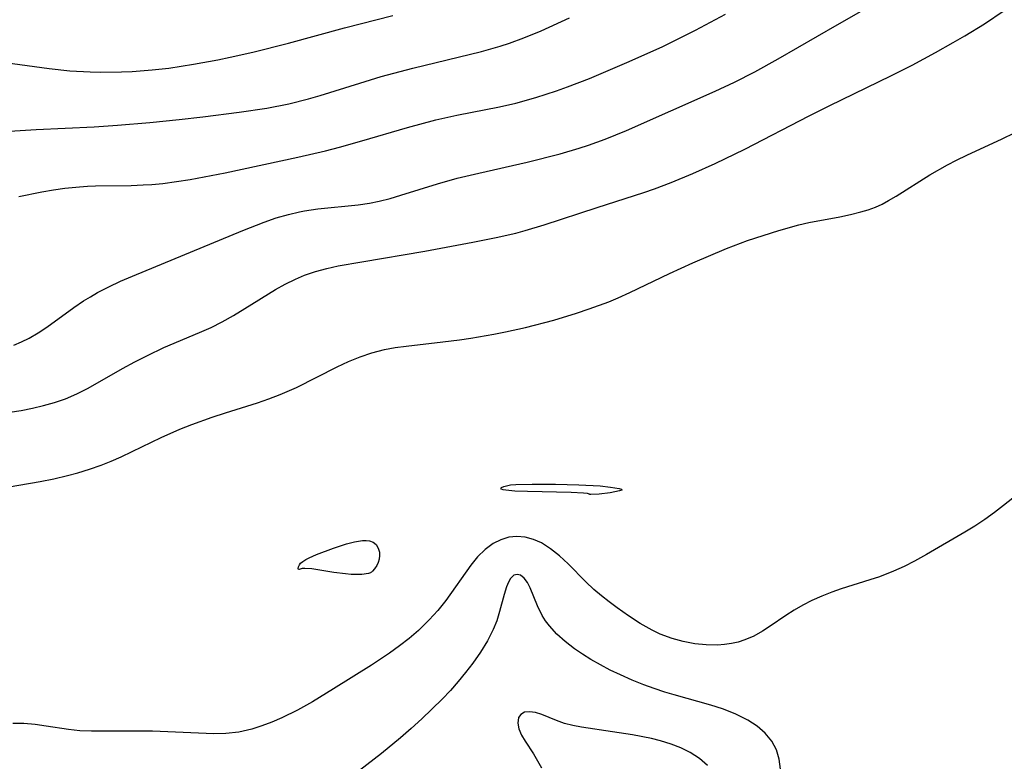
# Model space of a CAD drawing. Header units: metres. Extents: x 1073367 to 1082519, y 1569854 to 1574957.
# Tile 951 of 1056: x 1079330 to 1079465, y 1573526 to 1573628. Entities that reach past the tile are written whole.
import ezdxf

# ---------------------------------------------------------------- set-up
doc = ezdxf.new("R2010")
doc.units = ezdxf.units.M
doc.layers.add('CGG_CurvaNivelLidar_v1', color=253, linetype='Continuous', lineweight=30)

msp = doc.modelspace()

# ---------------------------------------------------------------- linework, layer by layer
at = {"layer": 'CGG_CurvaNivelLidar_v1'}
for p, q in [((1079374.8893, 1573626.8771, 74.5), (1079381.5266, 1573628.5898, 74.5)), ((1079423.0524, 1573626.5811, 73.5), (1079427.1561, 1573628.7656, 73.5)), ((1079442.4675, 1573627.291, 73), (1079447.0519, 1573629.8827, 73)), ((1079462.7059, 1573627.4548, 72.5), (1079465.4215, 1573629.2695, 72.5)), ((1079401.8735, 1573626.4901, 74), (1079405.7718, 1573628.27, 74)), ((1079434.4023, 1573622.624, 73), (1079442.4675, 1573627.291, 73)), ((1079459.9829, 1573625.7711, 72.5), (1079462.7059, 1573627.4548, 72.5)), ((1079367.1838, 1573624.7764, 74.5), (1079374.8893, 1573626.8771, 74.5)), ((1079399.4679, 1573625.5, 74), (1079401.8735, 1573626.4901, 74)), ((1079418.454, 1573624.2936, 73.5), (1079423.0524, 1573626.5811, 73.5)), ((1079362.3063, 1573623.5433, 74.5), (1079367.1838, 1573624.7764, 74.5)), ((1079396.2486, 1573624.3867, 74), (1079397.5261, 1573624.7966, 74)), ((1079397.5261, 1573624.7966, 74), (1079399.4679, 1573625.5, 74)), ((1079455.9879, 1573623.4975, 72.5), (1079458.4153, 1573624.8532, 72.5)), ((1079458.4153, 1573624.8532, 72.5), (1079459.9829, 1573625.7711, 72.5)), ((1079359.1875, 1573622.8438, 74.5), (1079362.3063, 1573623.5433, 74.5)), ((1079384.2425, 1573621.3487, 74), (1079393.664, 1573623.653, 74)), ((1079393.664, 1573623.653, 74), (1079396.2486, 1573624.3867, 74)), ((1079413.9261, 1573622.2509, 73.5), (1079416.9022, 1573623.5713, 73.5)), ((1079416.9022, 1573623.5713, 73.5), (1079418.454, 1573624.2936, 73.5)), ((1079452.7652, 1573621.7765, 72.5), (1079455.9879, 1573623.4975, 72.5)), ((1079327.2678, 1573622.2463, 74.5), (1079334.3366, 1573621.2837, 74.5)), ((1079352.4462, 1573621.6109, 74.5), (1079354.1396, 1573621.8837, 74.5)), ((1079354.1396, 1573621.8837, 74.5), (1079357.5167, 1573622.5038, 74.5)), ((1079357.5167, 1573622.5038, 74.5), (1079359.1875, 1573622.8438, 74.5)), ((1079408.4785, 1573619.9429, 73.5), (1079413.9261, 1573622.2509, 73.5)), ((1079431.1995, 1573620.8666, 73), (1079434.4023, 1573622.624, 73)), ((1079334.3366, 1573621.2837, 74.5), (1079337.186, 1573620.9851, 74.5)), ((1079337.186, 1573620.9851, 74.5), (1079339.9547, 1573620.8326, 74.5)), ((1079339.9547, 1573620.8326, 74.5), (1079341.3742, 1573620.8067, 74.5)), ((1079341.3742, 1573620.8067, 74.5), (1079344.2906, 1573620.8442, 74.5)), ((1079344.2906, 1573620.8442, 74.5), (1079345.7483, 1573620.9073, 74.5)), ((1079345.7483, 1573620.9073, 74.5), (1079348.4767, 1573621.1107, 74.5)), ((1079348.4767, 1573621.1107, 74.5), (1079350.7493, 1573621.37, 74.5)), ((1079350.7493, 1573621.37, 74.5), (1079352.4462, 1573621.6109, 74.5)), ((1079379.9059, 1573620.1914, 74), (1079384.2425, 1573621.3487, 74)), ((1079428.3995, 1573619.439, 73), (1079431.1995, 1573620.8666, 73)), ((1079449.8427, 1573620.3021, 72.5), (1079452.7652, 1573621.7765, 72.5)), ((1079371.5182, 1573617.5987, 74), (1079376.9665, 1573619.3101, 74)), ((1079376.9665, 1573619.3101, 74), (1079379.9059, 1573620.1914, 74)), ((1079405.4757, 1573618.7687, 73.5), (1079408.4785, 1573619.9429, 73.5)), ((1079425.7533, 1573618.1928, 73), (1079428.3995, 1573619.439, 73)), ((1079441.4689, 1573616.2402, 72.5), (1079449.8427, 1573620.3021, 72.5)), ((1079401.1479, 1573617.3223, 73.5), (1079403.9596, 1573618.2256, 73.5)), ((1079403.9596, 1573618.2256, 73.5), (1079405.4757, 1573618.7687, 73.5)), ((1079413.572, 1573612.8119, 73), (1079425.7533, 1573618.1928, 73)), ((1079364.2049, 1573615.8802, 74), (1079367.2281, 1573616.459, 74)), ((1079367.2281, 1573616.459, 74), (1079369.9488, 1573617.1419, 74)), ((1079369.9488, 1573617.1419, 74), (1079371.5182, 1573617.5987, 74)), ((1079396.1403, 1573616.0477, 73.5), (1079398.4085, 1573616.5689, 73.5)), ((1079398.4085, 1573616.5689, 73.5), (1079401.1479, 1573617.3223, 73.5)), ((1079355.4506, 1573614.6673, 74), (1079360.4268, 1573615.3163, 74)), ((1079360.4268, 1573615.3163, 74), (1079364.2049, 1573615.8802, 74)), ((1079390.2977, 1573614.8911, 73.5), (1079396.1403, 1573616.0477, 73.5)), ((1079438.6246, 1573614.8292, 72.5), (1079441.4689, 1573616.2402, 72.5)), ((1079343.7347, 1573613.5157, 74), (1079348.1802, 1573613.8779, 74)), ((1079348.1802, 1573613.8779, 74), (1079352.1766, 1573614.2857, 74)), ((1079352.1766, 1573614.2857, 74), (1079355.4506, 1573614.6673, 74)), ((1079383.5101, 1573613.22, 73.5), (1079387.4189, 1573614.2544, 73.5)), ((1079387.4189, 1573614.2544, 73.5), (1079390.2977, 1573614.8911, 73.5)), ((1079429.8133, 1573610.2363, 72.5), (1079438.6246, 1573614.8292, 72.5)), ((1079328.9077, 1573612.7089, 74), (1079332.5688, 1573612.9296, 74)), ((1079332.5688, 1573612.9296, 74), (1079340.5105, 1573613.3021, 74)), ((1079340.5105, 1573613.3021, 74), (1079343.7347, 1573613.5157, 74)), ((1079377.2507, 1573611.3631, 73.5), (1079383.5101, 1573613.22, 73.5)), ((1079412.1075, 1573612.1907, 73), (1079413.572, 1573612.8119, 73)), ((1079465.1406, 1573611.6491, 72), (1079466.8285, 1573612.4661, 72)), ((1079374.1742, 1573610.4983, 73.5), (1079377.2507, 1573611.3631, 73.5)), ((1079408.3791, 1573610.7965, 73), (1079410.6308, 1573611.6019, 73)), ((1079410.6308, 1573611.6019, 73), (1079412.1075, 1573612.1907, 73)), ((1079460.2821, 1573609.4318, 72), (1079465.1406, 1573611.6491, 72)), ((1079368.49, 1573609.141, 73.5), (1079372.2772, 1573610.002, 73.5)), ((1079372.2772, 1573610.002, 73.5), (1079374.1742, 1573610.4983, 73.5)), ((1079404.453, 1573609.612, 73), (1079407.0786, 1573610.378, 73)), ((1079407.0786, 1573610.378, 73), (1079408.3791, 1573610.7965, 73)), ((1079425.7235, 1573608.2812, 72.5), (1079429.8133, 1573610.2363, 72.5)), ((1079358.4966, 1573607.011, 73.5), (1079368.49, 1573609.141, 73.5)), ((1079393.305, 1573606.9655, 73), (1079399.9394, 1573608.4591, 73)), ((1079399.9394, 1573608.4591, 73), (1079404.453, 1573609.612, 73)), ((1079457.6269, 1573608.0862, 72), (1079458.8692, 1573608.7394, 72)), ((1079458.8692, 1573608.7394, 72), (1079460.2821, 1573609.4318, 72)), ((1079353.7093, 1573606.0967, 73.5), (1079358.4966, 1573607.011, 73.5)), ((1079422.688, 1573606.9166, 72.5), (1079425.7235, 1573608.2812, 72.5)), ((1079455.2098, 1573606.6972, 72), (1079457.6269, 1573608.0862, 72)), ((1079349.9562, 1573605.5437, 73.5), (1079351.8343, 1573605.7925, 73.5)), ((1079351.8343, 1573605.7925, 73.5), (1079353.7093, 1573606.0967, 73.5)), ((1079387.6412, 1573605.4996, 73), (1079390.3373, 1573606.2497, 73)), ((1079390.3373, 1573606.2497, 73), (1079393.305, 1573606.9655, 73)), ((1079417.436, 1573604.8064, 72.5), (1079419.7122, 1573605.6695, 72.5)), ((1079419.7122, 1573605.6695, 72.5), (1079422.688, 1573606.9166, 72.5)), ((1079450.5898, 1573603.7949, 72), (1079455.2098, 1573606.6972, 72)), ((1079330.1913, 1573603.7555, 73.5), (1079333.339, 1573604.3892, 73.5)), ((1079333.339, 1573604.3892, 73.5), (1079334.9221, 1573604.6587, 73.5)), ((1079334.9221, 1573604.6587, 73.5), (1079336.5114, 1573604.8821, 73.5)), ((1079336.5114, 1573604.8821, 73.5), (1079338.5341, 1573605.0828, 73.5)), ((1079338.5341, 1573605.0828, 73.5), (1079339.6197, 1573605.1516, 73.5)), ((1079339.6197, 1573605.1516, 73.5), (1079340.7065, 1573605.1969, 73.5)), ((1079340.7065, 1573605.1969, 73.5), (1079345.6157, 1573605.2699, 73.5)), ((1079345.6157, 1573605.2699, 73.5), (1079347.2505, 1573605.3241, 73.5)), ((1079347.2505, 1573605.3241, 73.5), (1079348.4539, 1573605.3993, 73.5)), ((1079348.4539, 1573605.3993, 73.5), (1079349.9562, 1573605.5437, 73.5)), ((1079382.6153, 1573603.908, 73), (1079387.6412, 1573605.4996, 73)), ((1079409.5486, 1573602.251, 72.5), (1079415.9626, 1573604.2985, 72.5)), ((1079415.9626, 1573604.2985, 72.5), (1079417.436, 1573604.8064, 72.5)), ((1079378.3262, 1573602.8459, 73), (1079379.6334, 1573603.1092, 73)), ((1079379.6334, 1573603.1092, 73), (1079381.1293, 1573603.4808, 73)), ((1079381.1293, 1573603.4808, 73), (1079382.6153, 1573603.908, 73)), ((1079448.6625, 1573602.7021, 72), (1079449.5506, 1573603.1782, 72)), ((1079449.5506, 1573603.1782, 72), (1079450.5898, 1573603.7949, 72)), ((1079367.1821, 1573601.2857, 73), (1079368.6866, 1573601.6422, 73)), ((1079368.6866, 1573601.6422, 73), (1079369.3848, 1573601.7744, 73)), ((1079369.3848, 1573601.7744, 73), (1079371.2119, 1573602.0371, 73)), ((1079371.2119, 1573602.0371, 73), (1079376.7391, 1573602.6039, 73)), ((1079376.7391, 1573602.6039, 73), (1079378.3262, 1573602.8459, 73)), ((1079402.2653, 1573599.8447, 72.5), (1079409.5486, 1573602.251, 72.5)), ((1079444.2926, 1573601.2801, 72), (1079445.7186, 1573601.6282, 72)), ((1079445.7186, 1573601.6282, 72), (1079446.7526, 1573601.9275, 72)), ((1079446.7526, 1573601.9275, 72), (1079447.7545, 1573602.2881, 72)), ((1079447.7545, 1573602.2881, 72), (1079448.6625, 1573602.7021, 72)), ((1079360.9345, 1573599.085, 73), (1079363.8662, 1573600.2281, 73)), ((1079363.8662, 1573600.2281, 73), (1079365.5178, 1573600.7945, 73)), ((1079365.5178, 1573600.7945, 73), (1079367.1821, 1573601.2857, 73)), ((1079438.5986, 1573600.1717, 72), (1079442.8295, 1573600.9717, 72)), ((1079442.8295, 1573600.9717, 72), (1079444.2926, 1573601.2801, 72)), ((1079345.7997, 1573592.8306, 73), (1079360.9345, 1573599.085, 73)), ((1079398.386, 1573598.7265, 72.5), (1079399.6855, 1573599.075, 72.5)), ((1079399.6855, 1573599.075, 72.5), (1079402.2653, 1573599.8447, 72.5)), ((1079430.1821, 1573597.6878, 72), (1079434.4738, 1573599.0848, 72)), ((1079434.4738, 1573599.0848, 72), (1079437.2233, 1573599.8523, 72)), ((1079437.2233, 1573599.8523, 72), (1079438.5986, 1573600.1717, 72)), ((1079392.4717, 1573597.4696, 72.5), (1079395.6954, 1573598.0994, 72.5)), ((1079395.6954, 1573598.0994, 72.5), (1079398.386, 1573598.7265, 72.5)), ((1079427.2942, 1573596.6063, 72), (1079430.1821, 1573597.6878, 72)), ((1079377.2408, 1573594.7979, 72.5), (1079385.907, 1573596.2603, 72.5)), ((1079385.907, 1573596.2603, 72.5), (1079392.4717, 1573597.4696, 72.5)), ((1079422.6716, 1573594.6546, 72), (1079427.2942, 1573596.6063, 72)), ((1079370.8982, 1573593.4321, 72.5), (1079372.4495, 1573593.8502, 72.5)), ((1079372.4495, 1573593.8502, 72.5), (1079374.0284, 1573594.2052, 72.5)), ((1079374.0284, 1573594.2052, 72.5), (1079377.2408, 1573594.7979, 72.5)), ((1079419.4641, 1573593.1731, 72), (1079422.6716, 1573594.6546, 72)), ((1079342.545, 1573591.3674, 73), (1079344.1585, 1573592.1198, 73)), ((1079344.1585, 1573592.1198, 73), (1079345.7997, 1573592.8306, 73)), ((1079366.7533, 1573591.7318, 72.5), (1079368.1464, 1573592.4198, 72.5)), ((1079368.1464, 1573592.4198, 72.5), (1079369.3834, 1573592.9283, 72.5)), ((1079369.3834, 1573592.9283, 72.5), (1079370.8982, 1573593.4321, 72.5)), ((1079414.0441, 1573590.5491, 72), (1079419.4641, 1573593.1731, 72)), ((1079340.9719, 1573590.5525, 73), (1079342.545, 1573591.3674, 73)), ((1079361.1923, 1573588.3522, 72.5), (1079365.3925, 1573590.9657, 72.5)), ((1079365.3925, 1573590.9657, 72.5), (1079366.7533, 1573591.7318, 72.5)), ((1079337.7537, 1573588.5128, 73), (1079339.0583, 1573589.4043, 73)), ((1079339.0583, 1573589.4043, 73), (1079340.0035, 1573589.9952, 73)), ((1079340.0035, 1573589.9952, 73), (1079340.9719, 1573590.5525, 73)), ((1079411.1321, 1573589.3073, 72), (1079412.4523, 1573589.8429, 72)), ((1079412.4523, 1573589.8429, 72), (1079414.0441, 1573590.5491, 72)), ((1079334.028, 1573585.8184, 73), (1079337.7537, 1573588.5128, 73)), ((1079359.651, 1573587.4205, 72.5), (1079361.1923, 1573588.3522, 72.5)), ((1079406.701, 1573587.7372, 72), (1079408.4513, 1573588.3263, 72)), ((1079408.4513, 1573588.3263, 72), (1079411.1321, 1573589.3073, 72)), ((1079358.0792, 1573586.5404, 72.5), (1079359.651, 1573587.4205, 72.5)), ((1079399.6934, 1573585.7713, 72), (1079403.613, 1573586.7946, 72)), ((1079403.613, 1573586.7946, 72), (1079406.701, 1573587.7372, 72)), ((1079332.8251, 1573585.0271, 73), (1079334.028, 1573585.8184, 73)), ((1079354.9803, 1573585.0631, 72.5), (1079356.5835, 1573585.7892, 72.5)), ((1079356.5835, 1573585.7892, 72.5), (1079358.0792, 1573586.5404, 72.5)), ((1079396.9536, 1573585.1686, 72), (1079399.6934, 1573585.7713, 72)), ((1079330.5511, 1573583.7949, 73), (1079331.5968, 1573584.3114, 73)), ((1079331.5968, 1573584.3114, 73), (1079332.8251, 1573585.0271, 73)), ((1079350.1025, 1573583.0089, 72.5), (1079354.9803, 1573585.0631, 72.5)), ((1079388.3513, 1573583.7842, 72), (1079390.6436, 1573584.0836, 72)), ((1079390.6436, 1573584.0836, 72), (1079392.2241, 1573584.3205, 72)), ((1079392.2241, 1573584.3205, 72), (1079395.3803, 1573584.8628, 72)), ((1079395.3803, 1573584.8628, 72), (1079396.9536, 1573585.1686, 72)), ((1079329.4788, 1573583.3647, 73), (1079330.5511, 1573583.7949, 73)), ((1079347.828, 1573581.9454, 72.5), (1079350.1025, 1573583.0089, 72.5)), ((1079378.62, 1573582.2976, 72), (1079380.3699, 1573582.7337, 72)), ((1079380.3699, 1573582.7337, 72), (1079381.8369, 1573583.0037, 72)), ((1079381.8369, 1573583.0037, 72), (1079383.3221, 1573583.2181, 72)), ((1079383.3221, 1573583.2181, 72), (1079388.3513, 1573583.7842, 72)), ((1079346.1149, 1573581.0541, 72.5), (1079347.828, 1573581.9454, 72.5)), ((1079375.4227, 1573581.1082, 72), (1079377.0058, 1573581.7543, 72)), ((1079377.0058, 1573581.7543, 72), (1079378.62, 1573582.2976, 72)), ((1079339.7111, 1573577.4576, 72.5), (1079344.4233, 1573580.1203, 72.5)), ((1079344.4233, 1573580.1203, 72.5), (1079346.1149, 1573581.0541, 72.5)), ((1079368.2706, 1573577.5541, 72), (1079373.8625, 1573580.3886, 72)), ((1079373.8625, 1573580.3886, 72), (1079375.4227, 1573581.1082, 72)), ((1079338.1655, 1573576.682, 72.5), (1079339.7111, 1573577.4576, 72.5)), ((1079366.0516, 1573576.5586, 72), (1079368.2706, 1573577.5541, 72)), ((1079335.0947, 1573575.4895, 72.5), (1079336.5678, 1573575.9998, 72.5)), ((1079336.5678, 1573575.9998, 72.5), (1079338.1655, 1573576.682, 72.5)), ((1079362.9222, 1573575.4428, 72), (1079364.4997, 1573575.9719, 72)), ((1079364.4997, 1573575.9719, 72), (1079366.0516, 1573576.5586, 72)), ((1079330.5143, 1573574.3994, 72.5), (1079332.0614, 1573574.7037, 72.5)), ((1079332.0614, 1573574.7037, 72.5), (1079333.5901, 1573575.0629, 72.5)), ((1079333.5901, 1573575.0629, 72.5), (1079335.0947, 1573575.4895, 72.5)), ((1079358.543, 1573574.0757, 72), (1079362.9222, 1573575.4428, 72)), ((1079328.9538, 1573574.1406, 72.5), (1079330.5143, 1573574.3994, 72.5)), ((1079353.9101, 1573572.4514, 72), (1079356.7358, 1573573.4791, 72)), ((1079356.7358, 1573573.4791, 72), (1079358.543, 1573574.0757, 72)), ((1079352.2924, 1573571.8019, 72), (1079353.9101, 1573572.4514, 72)), ((1079345.7515, 1573568.7495, 72), (1079349.7311, 1573570.6833, 72)), ((1079349.7311, 1573570.6833, 72), (1079352.2924, 1573571.8019, 72)), ((1079342.8556, 1573567.4383, 72), (1079344.2294, 1573568.0312, 72)), ((1079344.2294, 1573568.0312, 72), (1079345.7515, 1573568.7495, 72)), ((1079339.892, 1573566.3249, 72), (1079341.4633, 1573566.8887, 72)), ((1079341.4633, 1573566.8887, 72), (1079342.8556, 1573567.4383, 72)), ((1079334.9944, 1573565.0186, 72), (1079336.8706, 1573565.4425, 72)), ((1079336.8706, 1573565.4425, 72), (1079338.2992, 1573565.824, 72)), ((1079338.2992, 1573565.824, 72), (1079339.892, 1573566.3249, 72)), ((1079470.0642, 1573565.1375, 72), (1079465.3293, 1573561.3389, 72)), ((1079321.5977, 1573562.6481, 72), (1079333.0997, 1573564.6502, 72)), ((1079333.0997, 1573564.6502, 72), (1079334.9944, 1573565.0186, 72)), ((1079396.3258, 1573563.6993, 71.5), (1079396.4374, 1573563.8193, 71.5)), ((1079396.4374, 1573563.8193, 71.5), (1079396.7198, 1573563.9445, 71.5)), ((1079396.7198, 1573563.9445, 71.5), (1079397.1298, 1573564.0627, 71.5)), ((1079397.1298, 1573564.0627, 71.5), (1079397.6352, 1573564.1618, 71.5)), ((1079397.6352, 1573564.1618, 71.5), (1079398.4038, 1573564.2451, 71.5)), ((1079398.4038, 1573564.2451, 71.5), (1079400.648, 1573564.2932, 71.5)), ((1079400.648, 1573564.2932, 71.5), (1079403.8199, 1573564.2709, 71.5)), ((1079403.8199, 1573564.2709, 71.5), (1079407.0219, 1573564.1958, 71.5)), ((1079407.0219, 1573564.1958, 71.5), (1079409.9578, 1573564.0254, 71.5)), ((1079409.9578, 1573564.0254, 71.5), (1079411.3938, 1573563.8766, 71.5)), ((1079411.3938, 1573563.8766, 71.5), (1079412.5604, 1573563.6974, 71.5)), ((1079396.4103, 1573563.5998, 71.5), (1079396.3258, 1573563.6993, 71.5)), ((1079396.652, 1573563.5143, 71.5), (1079396.4103, 1573563.5998, 71.5)), ((1079397.0149, 1573563.4416, 71.5), (1079396.652, 1573563.5143, 71.5)), ((1079398.2379, 1573563.3163, 71.5), (1079397.0149, 1573563.4416, 71.5)), ((1079399.9766, 1573563.2451, 71.5), (1079398.2379, 1573563.3163, 71.5)), ((1079406.0029, 1573563.1173, 71.5), (1079399.9766, 1573563.2451, 71.5)), ((1079407.6728, 1573563.0269, 71.5), (1079406.0029, 1573563.1173, 71.5)), ((1079408.2133, 1573562.9687, 71.5), (1079407.6728, 1573563.0269, 71.5)), ((1079408.4867, 1573562.9035, 71.5), (1079408.2133, 1573562.9687, 71.5)), ((1079408.5, 1573562.8652, 71.5), (1079408.4867, 1573562.9035, 71.5)), ((1079408.6836, 1573562.8381, 71.5), (1079408.5, 1573562.8652, 71.5)), ((1079409.808, 1573562.9019, 71.5), (1079408.6836, 1573562.8381, 71.5)), ((1079411.3527, 1573563.0869, 71.5), (1079409.808, 1573562.9019, 71.5)), ((1079412.6193, 1573563.3361, 71.5), (1079411.3527, 1573563.0869, 71.5)), ((1079412.5604, 1573563.6974, 71.5), (1079412.8894, 1573563.5885, 71.5)), ((1079412.9187, 1573563.4646, 71.5), (1079412.6193, 1573563.3361, 71.5)), ((1079412.8894, 1573563.5885, 71.5), (1079412.9187, 1573563.4646, 71.5)), ((1079465.3293, 1573561.3389, 72), (1079464.0575, 1573560.3605, 72)), ((1079464.0575, 1573560.3605, 72), (1079462.7574, 1573559.4264, 72)), ((1079461.3844, 1573558.527, 72), (1079459.9821, 1573557.6719, 72)), ((1079462.7574, 1573559.4264, 72), (1079461.3844, 1573558.527, 72)), ((1079397.426, 1573556.9758, 72), (1079396.335, 1573556.6451, 72)), ((1079398.5461, 1573557.099, 72), (1079397.426, 1573556.9758, 72)), ((1079399.6771, 1573557.0005, 72), (1079398.5461, 1573557.099, 72)), ((1079400.8008, 1573556.6985, 72), (1079399.6771, 1573557.0005, 72)), ((1079459.9821, 1573557.6719, 72), (1079454.7236, 1573554.6212, 72)), ((1079373.3585, 1573555.4987, 71.5), (1079375.1304, 1573556.0702, 71.5)), ((1079375.1304, 1573556.0702, 71.5), (1079376.263, 1573556.3648, 71.5)), ((1079376.263, 1573556.3648, 71.5), (1079376.8007, 1573556.4683, 71.5)), ((1079376.8007, 1573556.4683, 71.5), (1079377.3253, 1573556.5341, 71.5)), ((1079377.3253, 1573556.5341, 71.5), (1079377.8307, 1573556.5481, 71.5)), ((1079377.8307, 1573556.5481, 71.5), (1079378.3084, 1573556.4912, 71.5)), ((1079378.3084, 1573556.4912, 71.5), (1079378.7892, 1573556.3153, 71.5)), ((1079378.7892, 1573556.3153, 71.5), (1079379.2001, 1573555.9778, 71.5)), ((1079379.2001, 1573555.9778, 71.5), (1079379.5054, 1573555.505, 71.5)), ((1079395.2929, 1573556.122, 72), (1079394.1807, 1573555.3053, 72)), ((1079396.335, 1573556.6451, 72), (1079395.2929, 1573556.122, 72)), ((1079401.8995, 1573556.2122, 72), (1079400.8008, 1573556.6985, 72)), ((1079403.1646, 1573555.412, 72), (1079401.8995, 1573556.2122, 72)), ((1079370.0113, 1573554.1776, 71.5), (1079371.0558, 1573554.6426, 71.5)), ((1079371.0558, 1573554.6426, 71.5), (1079373.3585, 1573555.4987, 71.5)), ((1079379.5054, 1573555.505, 71.5), (1079379.6712, 1573554.9342, 71.5)), ((1079379.6897, 1573554.4608, 71.5), (1079379.6244, 1573553.9795, 71.5)), ((1079379.6712, 1573554.9342, 71.5), (1079379.6897, 1573554.4608, 71.5)), ((1079393.1492, 1573554.3012, 72), (1079392.191, 1573553.1544, 72)), ((1079394.1807, 1573555.3053, 72), (1079393.1492, 1573554.3012, 72)), ((1079404.3802, 1573554.4304, 72), (1079403.1646, 1573555.412, 72)), ((1079405.5575, 1573553.3228, 72), (1079404.3802, 1573554.4304, 72)), ((1079454.7236, 1573554.6212, 72), (1079453.0984, 1573553.7208, 72)), ((1079368.5124, 1573552.7134, 71.5), (1079368.5533, 1573552.93, 71.5)), ((1079368.5533, 1573552.93, 71.5), (1079368.6807, 1573553.193, 71.5)), ((1079368.6807, 1573553.193, 71.5), (1079368.8506, 1573553.4087, 71.5)), ((1079368.8506, 1573553.4087, 71.5), (1079369.1494, 1573553.6703, 71.5)), ((1079369.1494, 1573553.6703, 71.5), (1079369.5491, 1573553.9306, 71.5)), ((1079369.5491, 1573553.9306, 71.5), (1079370.0113, 1573554.1776, 71.5)), ((1079379.3004, 1573553.0932, 71.5), (1079379.0148, 1573552.6446, 71.5)), ((1079379.4894, 1573553.5158, 71.5), (1079379.3004, 1573553.0932, 71.5)), ((1079379.6244, 1573553.9795, 71.5), (1079379.4894, 1573553.5158, 71.5)), ((1079392.191, 1573553.1544, 72), (1079388.7941, 1573548.3291, 72)), ((1079407.9896, 1573550.8706, 72), (1079405.5575, 1573553.3228, 72)), ((1079451.6771, 1573552.9862, 72), (1079450.2307, 1573552.321, 72)), ((1079453.0984, 1573553.7208, 72), (1079451.6771, 1573552.9862, 72)), ((1079368.5446, 1573552.5824, 71.5), (1079368.5124, 1573552.7134, 71.5)), ((1079368.6485, 1573552.5646, 71.5), (1079368.5446, 1573552.5824, 71.5)), ((1079369.0889, 1573552.687, 71.5), (1079368.6485, 1573552.5646, 71.5)), ((1079369.4479, 1573552.7135, 71.5), (1079369.0889, 1573552.687, 71.5)), ((1079370.3767, 1573552.6495, 71.5), (1079369.4479, 1573552.7135, 71.5)), ((1079373.4012, 1573552.1502, 71.5), (1079370.3767, 1573552.6495, 71.5)), ((1079375.0044, 1573551.9522, 71.5), (1079373.4012, 1573552.1502, 71.5)), ((1079375.8118, 1573551.8928, 71.5), (1079375.0044, 1573551.9522, 71.5)), ((1079376.5748, 1573551.8727, 71.5), (1079375.8118, 1573551.8928, 71.5)), ((1079377.2577, 1573551.8979, 71.5), (1079376.5748, 1573551.8727, 71.5)), ((1079378.1749, 1573552.032, 71.5), (1079377.2577, 1573551.8979, 71.5)), ((1079378.4258, 1573552.1035, 71.5), (1079378.1749, 1573552.032, 71.5)), ((1079378.5, 1573552.1551, 71.5), (1079378.4258, 1573552.1035, 71.5)), ((1079378.5817, 1573552.1818, 71.5), (1079378.5, 1573552.1551, 71.5)), ((1079378.742, 1573552.3241, 71.5), (1079378.5817, 1573552.1818, 71.5)), ((1079379.0148, 1573552.6446, 71.5), (1079378.742, 1573552.3241, 71.5)), ((1079398.136, 1573551.763, 72.5), (1079397.6781, 1573551.3398, 72.5)), ((1079398.5813, 1573551.8978, 72.5), (1079398.136, 1573551.763, 72.5)), ((1079399.0371, 1573551.7985, 72.5), (1079398.5813, 1573551.8978, 72.5)), ((1079399.5549, 1573551.3951, 72.5), (1079399.0371, 1573551.7985, 72.5)), ((1079448.2742, 1573551.5744, 72), (1079446.9491, 1573551.1298, 72)), ((1079450.2307, 1573552.321, 72), (1079448.2742, 1573551.5744, 72)), ((1079397.3605, 1573550.817, 72.5), (1079397.0869, 1573550.1648, 72.5)), ((1079397.6781, 1573551.3398, 72.5), (1079397.3605, 1573550.817, 72.5)), ((1079399.9848, 1573550.7954, 72.5), (1079399.5549, 1573551.3951, 72.5)), ((1079400.3733, 1573550.0302, 72.5), (1079399.9848, 1573550.7954, 72.5)), ((1079409.1024, 1573549.8403, 72), (1079407.9896, 1573550.8706, 72)), ((1079446.9491, 1573551.1298, 72), (1079443.0225, 1573549.9058, 72)), ((1079396.7764, 1573549.1524, 72.5), (1079396.1618, 1573546.7887, 72.5)), ((1079397.0869, 1573550.1648, 72.5), (1079396.7764, 1573549.1524, 72.5)), ((1079401.351, 1573547.5842, 72.5), (1079400.3733, 1573550.0302, 72.5)), ((1079410.1309, 1573548.9645, 72), (1079409.1024, 1573549.8403, 72)), ((1079411.194, 1573548.1194, 72), (1079410.1309, 1573548.9645, 72)), ((1079440.3626, 1573548.9252, 72), (1079439.0166, 1573548.3129, 72)), ((1079441.7432, 1573549.4673, 72), (1079440.3626, 1573548.9252, 72)), ((1079443.0225, 1573549.9058, 72), (1079441.7432, 1573549.4673, 72)), ((1079388.7941, 1573548.3291, 72), (1079387.6718, 1573546.9196, 72)), ((1079401.99, 1573546.2724, 72.5), (1079401.351, 1573547.5842, 72.5)), ((1079412.2821, 1573547.2999, 72), (1079411.194, 1573548.1194, 72)), ((1079437.7878, 1573547.671, 72), (1079436.5962, 1573546.9755, 72)), ((1079439.0166, 1573548.3129, 72), (1079437.7878, 1573547.671, 72)), ((1079387.6718, 1573546.9196, 72), (1079386.5143, 1573545.6462, 72)), ((1079396.1618, 1573546.7887, 72.5), (1079395.764, 1573545.5183, 72.5)), ((1079402.4536, 1573545.5301, 72.5), (1079401.99, 1573546.2724, 72.5)), ((1079413.8492, 1573546.1856, 72), (1079412.2821, 1573547.2999, 72)), ((1079415.4544, 1573545.1465, 72), (1079413.8492, 1573546.1856, 72)), ((1079435.4422, 1573546.2385, 72), (1079433.3095, 1573544.7818, 72)), ((1079436.5962, 1573546.9755, 72), (1079435.4422, 1573546.2385, 72)), ((1079386.5143, 1573545.6462, 72), (1079385.0156, 1573544.1996, 72)), ((1079395.764, 1573545.5183, 72.5), (1079395.297, 1573544.3475, 72.5)), ((1079402.9916, 1573544.8094, 72.5), (1079402.4536, 1573545.5301, 72.5)), ((1079417.1064, 1573544.2219, 72), (1079415.4544, 1573545.1465, 72)), ((1079385.0156, 1573544.1996, 72), (1079383.7491, 1573543.1155, 72)), ((1079395.297, 1573544.3475, 72.5), (1079394.4963, 1573542.7796, 72.5)), ((1079404.006, 1573543.7055, 72.5), (1079402.9916, 1573544.8094, 72.5)), ((1079405.1685, 1573542.67, 72.5), (1079404.006, 1573543.7055, 72.5)), ((1079418.2035, 1573543.7069, 72), (1079417.1064, 1573544.2219, 72)), ((1079419.8199, 1573543.1015, 72), (1079418.2035, 1573543.7069, 72)), ((1079432.2407, 1573544.095, 72), (1079431.0487, 1573543.4331, 72)), ((1079433.3095, 1573544.7818, 72), (1079432.2407, 1573544.095, 72)), ((1079383.7491, 1573543.1155, 72), (1079382.4294, 1573542.0846, 72)), ((1079394.4963, 1573542.7796, 72.5), (1079393.5385, 1573541.2321, 72.5)), ((1079406.4467, 1573541.6951, 72.5), (1079405.1685, 1573542.67, 72.5)), ((1079421.3696, 1573542.6746, 72), (1079419.8199, 1573543.1015, 72)), ((1079422.9344, 1573542.3774, 72), (1079421.3696, 1573542.6746, 72)), ((1079424.5005, 1573542.2109, 72), (1079422.9344, 1573542.3774, 72)), ((1079426.0541, 1573542.1857, 72), (1079424.5005, 1573542.2109, 72)), ((1079427.031, 1573542.2521, 72), (1079426.0541, 1573542.1857, 72)), ((1079427.993, 1573542.391, 72), (1079427.031, 1573542.2521, 72)), ((1079428.9134, 1573542.6031, 72), (1079427.993, 1573542.391, 72)), ((1079429.8114, 1573542.8923, 72), (1079428.9134, 1573542.6031, 72)), ((1079431.0487, 1573543.4331, 72), (1079429.8114, 1573542.8923, 72)), ((1079381.0667, 1573541.0999, 72), (1079378.5875, 1573539.4501, 72)), ((1079382.4294, 1573542.0846, 72), (1079381.0667, 1573541.0999, 72)), ((1079393.5385, 1573541.2321, 72.5), (1079392.4653, 1573539.7046, 72.5)), ((1079407.5472, 1573540.9473, 72.5), (1079406.4467, 1573541.6951, 72.5)), ((1079408.6957, 1573540.2325, 72.5), (1079407.5472, 1573540.9473, 72.5)), ((1079378.5875, 1573539.4501, 72), (1079373.3836, 1573536.1773, 72)), ((1079392.4653, 1573539.7046, 72.5), (1079391.4949, 1573538.4348, 72.5)), ((1079410.0046, 1573539.4818, 72.5), (1079408.6957, 1573540.2325, 72.5)), ((1079411.3533, 1573538.7695, 72.5), (1079410.0046, 1573539.4818, 72.5)), ((1079391.4949, 1573538.4348, 72.5), (1079390.4728, 1573537.1849, 72.5)), ((1079412.7363, 1573538.0985, 72.5), (1079411.3533, 1573538.7695, 72.5)), ((1079414.3303, 1573537.3956, 72.5), (1079412.7363, 1573538.0985, 72.5)), ((1079390.4728, 1573537.1849, 72.5), (1079389.4028, 1573535.9617, 72.5)), ((1079415.9542, 1573536.7457, 72.5), (1079414.3303, 1573537.3956, 72.5)), ((1079417.3928, 1573536.2194, 72.5), (1079415.9542, 1573536.7457, 72.5)), ((1079373.3836, 1573536.1773, 72), (1079370.4892, 1573534.425, 72)), ((1079389.4028, 1573535.9617, 72.5), (1079388.2854, 1573534.7731, 72.5)), ((1079418.846, 1573535.7354, 72.5), (1079417.3928, 1573536.2194, 72.5)), ((1079420.1327, 1573535.3463, 72.5), (1079418.846, 1573535.7354, 72.5)), ((1079370.4892, 1573534.425, 72), (1079368.4071, 1573533.2581, 72)), ((1079388.2854, 1573534.7731, 72.5), (1079385.4857, 1573532.0692, 72.5)), ((1079425.1319, 1573533.9488, 72.5), (1079420.1327, 1573535.3463, 72.5)), ((1079368.4071, 1573533.2581, 72), (1079366.2765, 1573532.2029, 72)), ((1079399.0573, 1573532.6798, 73), (1079398.7595, 1573532.2467, 73)), ((1079399.5676, 1573532.9729, 73), (1079399.0573, 1573532.6798, 73)), ((1079400.2664, 1573533.0491, 73), (1079399.5676, 1573532.9729, 73)), ((1079401.0765, 1573532.9293, 73), (1079400.2664, 1573533.0491, 73)), ((1079401.9658, 1573532.6585, 73), (1079401.0765, 1573532.9293, 73)), ((1079403.9476, 1573531.8397, 73), (1079401.9658, 1573532.6585, 73)), ((1079426.7351, 1573533.4408, 72.5), (1079425.1319, 1573533.9488, 72.5)), ((1079428.484, 1573532.7724, 72.5), (1079426.7351, 1573533.4408, 72.5)), ((1079430.224, 1573531.8977, 72.5), (1079428.484, 1573532.7724, 72.5)), ((1079330.8854, 1573531.4151, 72), (1079329.3624, 1573531.4425, 72)), ((1079332.4125, 1573531.2833, 72), (1079330.8854, 1573531.4151, 72)), ((1079364.911, 1573531.6107, 72), (1079363.5325, 1573531.0905, 72)), ((1079366.2765, 1573532.2029, 72), (1079364.911, 1573531.6107, 72)), ((1079385.4857, 1573532.0692, 72.5), (1079384.0412, 1573530.7437, 72.5)), ((1079398.7595, 1573532.2467, 73), (1079398.649, 1573531.4891, 73)), ((1079398.649, 1573531.4891, 73), (1079398.8139, 1573530.6898, 73)), ((1079405.056, 1573531.44, 73), (1079403.9476, 1573531.8397, 73)), ((1079406.1953, 1573531.1432, 73), (1079405.056, 1573531.44, 73)), ((1079431.5087, 1573531.0505, 72.5), (1079430.224, 1573531.8977, 72.5)), ((1079333.9385, 1573531.0842, 72), (1079332.4125, 1573531.2833, 72)), ((1079337.0164, 1573530.6119, 72), (1079333.9385, 1573531.0842, 72)), ((1079338.5741, 1573530.4377, 72), (1079337.0164, 1573530.6119, 72)), ((1079340.1716, 1573530.3744, 72), (1079338.5741, 1573530.4377, 72)), ((1079348.5171, 1573530.4018, 72), (1079340.1716, 1573530.3744, 72)), ((1079356.9682, 1573530.0324, 72), (1079348.5171, 1573530.4018, 72)), ((1079358.5809, 1573530.0562, 72), (1079356.9682, 1573530.0324, 72)), ((1079360.3673, 1573530.2638, 72), (1079358.5809, 1573530.0562, 72)), ((1079362.1404, 1573530.658, 72), (1079360.3673, 1573530.2638, 72)), ((1079363.5325, 1573531.0905, 72), (1079362.1404, 1573530.658, 72)), ((1079384.0412, 1573530.7437, 72.5), (1079382.5679, 1573529.4465, 72.5)), ((1079398.8139, 1573530.6898, 73), (1079399.1849, 1573529.8307, 73)), ((1079407.4133, 1573530.9118, 73), (1079406.1953, 1573531.1432, 73)), ((1079411.6637, 1573530.31, 73), (1079407.4133, 1573530.9118, 73)), ((1079414.4192, 1573529.8582, 73), (1079411.6637, 1573530.31, 73)), ((1079432.6233, 1573530.0857, 72.5), (1079431.5087, 1573531.0505, 72.5)), ((1079433.5197, 1573528.9934, 72.5), (1079432.6233, 1573530.0857, 72.5)), ((1079382.5679, 1573529.4465, 72.5), (1079379.9671, 1573527.3024, 72.5)), ((1079399.1849, 1573529.8307, 73), (1079399.6681, 1573529.0118, 73)), ((1079399.6681, 1573529.0118, 73), (1079400.8133, 1573527.2619, 73)), ((1079417.001, 1573529.3616, 73), (1079414.4192, 1573529.8582, 73)), ((1079418.2601, 1573529.0555, 73), (1079417.001, 1573529.3616, 73)), ((1079419.6904, 1573528.6161, 73), (1079418.2601, 1573529.0555, 73)), ((1079421.0477, 1573528.0865, 73), (1079419.6904, 1573528.6161, 73)), ((1079434.14, 1573527.8066, 72.5), (1079433.5197, 1573528.9934, 72.5)), ((1079379.9671, 1573527.3024, 72.5), (1079376.9314, 1573524.9717, 72.5)), ((1079400.8133, 1573527.2619, 73), (1079401.9319, 1573525.3623, 73)), ((1079422.3067, 1573527.4624, 73), (1079421.0477, 1573528.0865, 73)), ((1079423.5976, 1573526.6208, 73), (1079422.3067, 1573527.4624, 73)), ((1079434.5345, 1573526.5295, 72.5), (1079434.14, 1573527.8066, 72.5)), ((1079424.6759, 1573525.6674, 73), (1079423.5976, 1573526.6208, 73)), ((1079434.7217, 1573525.1636, 72.5), (1079434.5345, 1573526.5295, 72.5))]:
    msp.add_line(p, q, dxfattribs=at)

doc.saveas('drawing.dxf')
